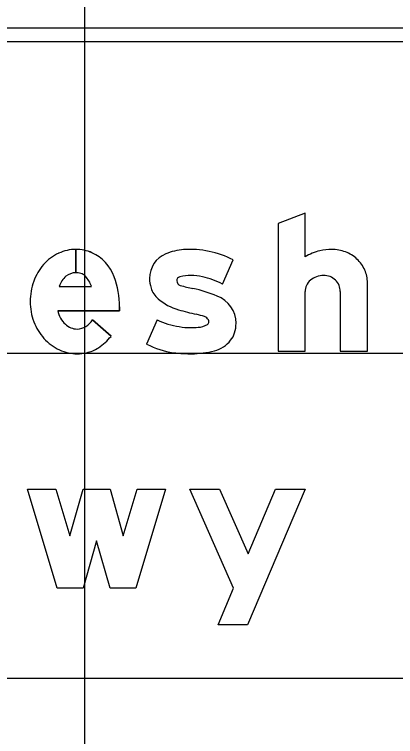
# Model space of a CAD drawing. Extents: x 1797809 to 2198143, y 249608 to 1237864.
# Drawn here: x 2195974.273 to 2195976.619, y 1237293.748 to 1237298.188 of the extents above; entities that cross this region are included whole.
import ezdxf

# ---------------------------------------------------------------- set-up
doc = ezdxf.new("R2010")
doc.units = 0
for name, color, linetype in [('GSBWFILL', 7, 'Continuous'), ('GSCOLORFILL', 7, 'Continuous'), ('GSOUTLINE', 7, 'Continuous'), ('GSSHT', 7, 'Continuous')]:
    doc.layers.add(name, color=color, linetype=linetype)

msp = doc.modelspace()

# ---------------------------------------------------------------- linework, layer by layer
at = {"layer": 'GSBWFILL'}
for p, q in [((2195974.6512, 1237296.7438), (2195974.6512, 1237296.6)), ((2195974.6513, 1237296.6), (2195974.6513, 1237296.7438)), ((2195975.5547, 1237296.5299), (2195975.6194, 1237296.6785)), ((2195974.5496, 1237296.5165), (2195974.747, 1237296.5165)), ((2195974.7536, 1237296.3101), (2195974.8677, 1237296.2091)), ((2195975.1518, 1237296.3101), (2195975.087, 1237296.1615)), ((2195975.087, 1237296.1615), (2195975.087, 1237296.1615))]:
    msp.add_line(p, q, dxfattribs=at)
for points in [[(2195976.062, 1237296.697), (2195976.062, 1237296.9667), (2195975.8954, 1237296.9024), (2195975.8954, 1237296.1188), (2195976.062, 1237296.1188), (2195976.062, 1237296.4843)], [(2195976.2787, 1237296.4843), (2195976.2787, 1237296.1188), (2195976.4454, 1237296.1188), (2195976.4454, 1237296.5391)], [(2195974.9204, 1237296.3903), (2195974.9204, 1237296.3665), (2195974.5401, 1237296.3665)]]:
    msp.add_lwpolyline(points, dxfattribs=at)
for points in [[(2195975.2037, 1237295.2688), (2195975.0204, 1237294.6604), (2195974.862, 1237294.6604), (2195974.7787, 1237294.9521), (2195974.6954, 1237294.6604), (2195974.537, 1237294.6604), (2195974.3537, 1237295.2688), (2195974.5278, 1237295.2688), (2195974.6141, 1237294.9825), (2195974.6959, 1237295.2688), (2195974.8616, 1237295.2688), (2195974.9434, 1237294.9825), (2195975.0296, 1237295.2688)], [(2195975.5359, 1237295.2688), (2195975.7118, 1237294.8707), (2195975.8809, 1237295.2688), (2195976.062, 1237295.2688), (2195975.7079, 1237294.4354), (2195975.5268, 1237294.4354), (2195975.6224, 1237294.6604), (2195975.3537, 1237295.2688)]]:
    msp.add_lwpolyline(points, close=True, dxfattribs=at)
for centre, major_axis, start_param, end_param in [((2195974.6682, 1237296.4611), (0, 0.2865), 0.44196, 0.851746), ((2195974.6512, 1237296.4969), (0, 0.2468), 0, 0.44196), ((2195974.6512, 1237296.4969), (0, 0.2468), 5.868518, 6.283016), ((2195974.645, 1237296.4871), (0, 0.2583), 5.061282, 5.861635), ((2195975.268, 1237296.5656), (0, 0.1633), 0.398006, 1.570796), ((2195975.3395, 1237296.3956), (0, 0.3477), 0.071378, 0.398007), ((2195975.3541, 1237296.1725), (0, 0.5713), 5.800291, 6.352301), ((2195976.2233, 1237296.4439), (0, 0.3001), 0.235088, 0.567132), ((2195976.2261, 1237296.4104), (0, 0.3334), 0, 0.219986), ((2195976.2261, 1237296.5091), (0, 0.2346), 5.914285, 6.283185), ((2195976.2318, 1237296.5238), (0, 0.219), 5.532258, 5.914285), ((2195976.2405, 1237296.5331), (0, 0.2062), 5.130076, 5.532258), ((2195974.6946, 1237296.438), (0, 0.3216), 0.851746, 1.222943), ((2195974.6512, 1237296.5034), (0, 0.0966), 0, 0.684319), ((2195974.6512, 1237296.488), (0, 0.112), 6.008019, 6.282813), ((2195974.6647, 1237296.5357), (0, 0.0625), 5.468651, 6.008019), ((2195975.3606, 1237296.2942), (0, 0.2892), 0, 0.239757), ((2195975.3606, 1237296.3096), (0, 0.2738), 6.027142, 6.283185), ((2195976.1764, 1237296.4525), (0, 0.1312), 0, 0.345704), ((2195976.1764, 1237296.4784), (0, 0.1053), 5.900624, 6.283185), ((2195976.254, 1237296.5391), (0, 0.1914), 4.712389, 5.130076), ((2195974.7361, 1237296.4229), (0, 0.3657), 1.222943, 1.570796), ((2195974.6748, 1237296.4784), (0, 0.1309), 0.703138, 1.275447), ((2195974.5902, 1237296.4654), (0, 0.165), 5.027692, 5.468651), ((2195974.3787, 1237296.3903), (0, 0.5417), 4.712389, 5.061282), ((2195975.2998, 1237296.5656), (0, 0.1951), 1.570796, 1.879779), ((2195975.2973, 1237296.5507), (0, 0.025), 0.21891, 1.570796), ((2195975.3015, 1237296.5507), (0, 0.0292), 1.570796, 2.88808), ((2195975.3413, 1237296.1293), (0, 0.4539), 5.793797, 6.086746), ((2195976.1622, 1237296.4779), (0, 0.1016), 0.715718, 1.126231), ((2195976.1708, 1237296.468), (0, 0.1147), 0.345704, 0.715718), ((2195976.1775, 1237296.4813), (0, 0.1022), 5.51227, 5.900624), ((2195976.1793, 1237296.4831), (0, 0.0996), 5.115435, 5.51227), ((2195975.2529, 1237296.5506), (0, 0.1458), 1.879779, 2.42566), ((2195975.4809, 1237297.1164), (0, 0.6226), 2.83708, 2.965597), ((2195975.1539, 1237295.5416), (0, 0.9862), 5.901211, 6.060377), ((2195976.1489, 1237296.4843), (0, 0.0868), 1.126231, 1.570796), ((2195976.1821, 1237296.4843), (0, 0.0966), 4.712389, 5.115435), ((2195975.4579, 1237296.2893), (0, 0.1792), 4.712389, 5.919951), ((2195974.7251, 1237296.4229), (0, 0.3548), 1.570796, 1.928626), ((2195975.3702, 1237296.6854), (0, 0.3246), 2.42566, 2.869403), ((2195974.7002, 1237296.4018), (0, 0.164), 1.788032, 2.378697), ((2195975.8399, 1237298.2991), (0, 2.0052), 2.860128, 2.916667), ((2195975.184, 1237295.4688), (0, 0.9001), 5.990951, 6.04928), ((2195975.4293, 1237296.2907), (0, 0.0424), 5.20773, 5.944931), ((2195974.6933, 1237296.4111), (0, 0.3208), 1.928626, 2.305123), ((2195974.6615, 1237296.3621), (0, 0.1084), 2.383204, 3.128268), ((2195974.6519, 1237296.3729), (0, 0.1196), 3.209537, 4.158837), ((2195975.3611, 1237296.7582), (0, 0.4946), 2.70455, 2.991718), ((2195975.4005, 1237296.3776), (0, 0.1129), 3.169414, 3.711965), ((2195975.4501, 1237296.2982), (0, 0.0193), 3.769232, 4.712389), ((2195975.4392, 1237296.2982), (0, 0.0302), 4.712389, 5.146352), ((2195975.4279, 1237296.2893), (0, 0.2092), 4.42655, 4.712389), ((2195975.3576, 1237296.6416), (0, 0.3791), 2.95481, 3.141593), ((2195975.3576, 1237296.7383), (0, 0.4758), 3.141593, 3.238422), ((2195975.5086, 1237296.2656), (0, 0.125), 4.009587, 4.42655), ((2195974.673, 1237296.3927), (0, 0.2935), 2.305123, 2.711411), ((2195974.6234, 1237296.4005), (0, 0.3104), 3.710413, 4.047817), ((2195975.4506, 1237296.3119), (0, 0.1992), 3.41426, 4.020407), ((2195974.6671, 1237296.3321), (0, 0.2292), 3.35931, 3.710413), ((2195975.3247, 1237296.6181), (0, 0.5147), 2.661561, 2.999689), ((2195974.66, 1237296.3643), (0, 0.2622), 2.711411, 3.141593), ((2195974.66, 1237296.3643), (0, 0.2622), 3.141593, 3.35931), ((2195975.3109, 1237296.521), (0, 0.4167), 2.999689, 3.056979), ((2195975.363, 1237297.1256), (0, 1.0235), 3.056204, 3.141593), ((2195975.363, 1237296.6687), (0, 0.5666), 3.141593, 3.39368)]:
    msp.add_ellipse(centre, major_axis=major_axis, ratio=0.999998, start_param=start_param, end_param=end_param, dxfattribs=at)
at = {"layer": 'GSCOLORFILL'}
for p, q in [((2195960.9556, 1237298.0217), (2195977.9639, 1237298.0217)), ((2195974.6512, 1237296.7438), (2195974.6512, 1237296.6)), ((2195974.6513, 1237296.6), (2195974.6513, 1237296.7438)), ((2195975.5547, 1237296.5299), (2195975.6194, 1237296.6785)), ((2195974.5496, 1237296.5165), (2195974.747, 1237296.5165)), ((2195974.7536, 1237296.3101), (2195974.8677, 1237296.2091)), ((2195975.1518, 1237296.3101), (2195975.087, 1237296.1615)), ((2195975.087, 1237296.1615), (2195975.087, 1237296.1615))]:
    msp.add_line(p, q, dxfattribs=at)
for points in [[(2195976.062, 1237296.697), (2195976.062, 1237296.9667), (2195975.8954, 1237296.9024), (2195975.8954, 1237296.1188), (2195976.062, 1237296.1188), (2195976.062, 1237296.4843)], [(2195976.2787, 1237296.4843), (2195976.2787, 1237296.1188), (2195976.4454, 1237296.1188), (2195976.4454, 1237296.5391)], [(2195974.9204, 1237296.3903), (2195974.9204, 1237296.3665), (2195974.5401, 1237296.3665)]]:
    msp.add_lwpolyline(points, dxfattribs=at)
for points in [[(2195975.2037, 1237295.2688), (2195975.0204, 1237294.6604), (2195974.862, 1237294.6604), (2195974.7787, 1237294.9521), (2195974.6954, 1237294.6604), (2195974.537, 1237294.6604), (2195974.3537, 1237295.2688), (2195974.5278, 1237295.2688), (2195974.6141, 1237294.9825), (2195974.6959, 1237295.2688), (2195974.8616, 1237295.2688), (2195974.9434, 1237294.9825), (2195975.0296, 1237295.2688)], [(2195975.5359, 1237295.2688), (2195975.7118, 1237294.8707), (2195975.8809, 1237295.2688), (2195976.062, 1237295.2688), (2195975.7079, 1237294.4354), (2195975.5268, 1237294.4354), (2195975.6224, 1237294.6604), (2195975.3537, 1237295.2688)]]:
    msp.add_lwpolyline(points, close=True, dxfattribs=at)
for centre, major_axis, start_param, end_param in [((2195974.6682, 1237296.4611), (0, 0.2865), 0.44196, 0.851746), ((2195974.6512, 1237296.4969), (0, 0.2468), 0, 0.44196), ((2195974.6512, 1237296.4969), (0, 0.2468), 5.868518, 6.283016), ((2195974.645, 1237296.4871), (0, 0.2583), 5.061282, 5.861635), ((2195975.268, 1237296.5656), (0, 0.1633), 0.398006, 1.570796), ((2195975.3395, 1237296.3956), (0, 0.3477), 0.071378, 0.398007), ((2195975.3541, 1237296.1725), (0, 0.5713), 5.800291, 6.352301), ((2195976.2233, 1237296.4439), (0, 0.3001), 0.235088, 0.567132), ((2195976.2261, 1237296.4104), (0, 0.3334), 0, 0.219986), ((2195976.2261, 1237296.5091), (0, 0.2346), 5.914285, 6.283185), ((2195976.2318, 1237296.5238), (0, 0.219), 5.532258, 5.914285), ((2195976.2405, 1237296.5331), (0, 0.2062), 5.130076, 5.532258), ((2195974.6946, 1237296.438), (0, 0.3216), 0.851746, 1.222943), ((2195974.6512, 1237296.5034), (0, 0.0966), 0, 0.684319), ((2195974.6512, 1237296.488), (0, 0.112), 6.008019, 6.282813), ((2195974.6647, 1237296.5357), (0, 0.0625), 5.468651, 6.008019), ((2195975.3606, 1237296.2942), (0, 0.2892), 0, 0.239757), ((2195975.3606, 1237296.3096), (0, 0.2738), 6.027142, 6.283185), ((2195976.1764, 1237296.4525), (0, 0.1312), 0, 0.345704), ((2195976.1764, 1237296.4784), (0, 0.1053), 5.900624, 6.283185), ((2195976.254, 1237296.5391), (0, 0.1914), 4.712389, 5.130076), ((2195974.7361, 1237296.4229), (0, 0.3657), 1.222943, 1.570796), ((2195974.6748, 1237296.4784), (0, 0.1309), 0.703138, 1.275447), ((2195974.5902, 1237296.4654), (0, 0.165), 5.027692, 5.468651), ((2195974.3787, 1237296.3903), (0, 0.5417), 4.712389, 5.061282), ((2195975.2998, 1237296.5656), (0, 0.1951), 1.570796, 1.879779), ((2195975.2973, 1237296.5507), (0, 0.025), 0.21891, 1.570796), ((2195975.3015, 1237296.5507), (0, 0.0292), 1.570796, 2.88808), ((2195975.3413, 1237296.1293), (0, 0.4539), 5.793797, 6.086746), ((2195976.1622, 1237296.4779), (0, 0.1016), 0.715718, 1.126231), ((2195976.1708, 1237296.468), (0, 0.1147), 0.345704, 0.715718), ((2195976.1775, 1237296.4813), (0, 0.1022), 5.51227, 5.900624), ((2195976.1793, 1237296.4831), (0, 0.0996), 5.115435, 5.51227), ((2195975.2529, 1237296.5506), (0, 0.1458), 1.879779, 2.42566), ((2195975.4809, 1237297.1164), (0, 0.6226), 2.83708, 2.965597), ((2195975.1539, 1237295.5416), (0, 0.9862), 5.901211, 6.060377), ((2195976.1489, 1237296.4843), (0, 0.0868), 1.126231, 1.570796), ((2195976.1821, 1237296.4843), (0, 0.0966), 4.712389, 5.115435), ((2195975.4579, 1237296.2893), (0, 0.1792), 4.712389, 5.919951), ((2195974.7251, 1237296.4229), (0, 0.3548), 1.570796, 1.928626), ((2195975.3702, 1237296.6854), (0, 0.3246), 2.42566, 2.869403), ((2195974.7002, 1237296.4018), (0, 0.164), 1.788032, 2.378697), ((2195975.8399, 1237298.2991), (0, 2.0052), 2.860128, 2.916667), ((2195975.184, 1237295.4688), (0, 0.9001), 5.990951, 6.04928), ((2195975.4293, 1237296.2907), (0, 0.0424), 5.20773, 5.944931), ((2195974.6933, 1237296.4111), (0, 0.3208), 1.928626, 2.305123), ((2195974.6615, 1237296.3621), (0, 0.1084), 2.383204, 3.128268), ((2195974.6519, 1237296.3729), (0, 0.1196), 3.209537, 4.158837), ((2195975.3611, 1237296.7582), (0, 0.4946), 2.70455, 2.991718), ((2195975.4005, 1237296.3776), (0, 0.1129), 3.169414, 3.711965), ((2195975.4501, 1237296.2982), (0, 0.0193), 3.769232, 4.712389), ((2195975.4392, 1237296.2982), (0, 0.0302), 4.712389, 5.146352), ((2195975.4279, 1237296.2893), (0, 0.2092), 4.42655, 4.712389), ((2195975.3576, 1237296.6416), (0, 0.3791), 2.95481, 3.141593), ((2195975.3576, 1237296.7383), (0, 0.4758), 3.141593, 3.238422), ((2195975.5086, 1237296.2656), (0, 0.125), 4.009587, 4.42655), ((2195974.673, 1237296.3927), (0, 0.2935), 2.305123, 2.711411), ((2195974.6234, 1237296.4005), (0, 0.3104), 3.710413, 4.047817), ((2195975.4506, 1237296.3119), (0, 0.1992), 3.41426, 4.020407), ((2195974.6671, 1237296.3321), (0, 0.2292), 3.35931, 3.710413), ((2195975.3247, 1237296.6181), (0, 0.5147), 2.661561, 2.999689), ((2195974.66, 1237296.3643), (0, 0.2622), 2.711411, 3.141593), ((2195974.66, 1237296.3643), (0, 0.2622), 3.141593, 3.35931), ((2195975.3109, 1237296.521), (0, 0.4167), 2.999689, 3.056979), ((2195975.363, 1237297.1256), (0, 1.0235), 3.056204, 3.141593), ((2195975.363, 1237296.6687), (0, 0.5666), 3.141593, 3.39368)]:
    msp.add_ellipse(centre, major_axis=major_axis, ratio=0.999998, start_param=start_param, end_param=end_param, dxfattribs=at)
at = {"layer": 'GSOUTLINE'}
for p, q in [((2195975.5547, 1237296.5299), (2195975.6194, 1237296.6785)), ((2195974.5496, 1237296.5165), (2195974.747, 1237296.5165)), ((2195974.8677, 1237296.2091), (2195974.7536, 1237296.3101)), ((2195975.1518, 1237296.3101), (2195975.087, 1237296.1615)), ((2195975.087, 1237296.1615), (2195975.087, 1237296.1615))]:
    msp.add_line(p, q, dxfattribs=at)
for points in [[(2195976.062, 1237296.697), (2195976.062, 1237296.9667), (2195975.8954, 1237296.9024), (2195975.8954, 1237296.1188), (2195976.062, 1237296.1188), (2195976.062, 1237296.4843)], [(2195976.2787, 1237296.4843), (2195976.2787, 1237296.1188), (2195976.4454, 1237296.1188), (2195976.4454, 1237296.5391)], [(2195974.5401, 1237296.3665), (2195974.9204, 1237296.3665), (2195974.9204, 1237296.3903)]]:
    msp.add_lwpolyline(points, dxfattribs=at)
for points in [[(2195975.2037, 1237295.2688), (2195975.0204, 1237294.6604), (2195974.862, 1237294.6604), (2195974.7787, 1237294.9521), (2195974.6954, 1237294.6604), (2195974.537, 1237294.6604), (2195974.3537, 1237295.2688), (2195974.5278, 1237295.2688), (2195974.6141, 1237294.9825), (2195974.6959, 1237295.2688), (2195974.8616, 1237295.2688), (2195974.9434, 1237294.9825), (2195975.0296, 1237295.2688)], [(2195975.5359, 1237295.2688), (2195975.7118, 1237294.8707), (2195975.8809, 1237295.2688), (2195976.062, 1237295.2688), (2195975.7079, 1237294.4354), (2195975.5268, 1237294.4354), (2195975.6224, 1237294.6604), (2195975.3537, 1237295.2688)]]:
    msp.add_lwpolyline(points, close=True, dxfattribs=at)
for centre, major_axis, start_param, end_param in [((2195974.6682, 1237296.4611), (0, 0.2865), 0.44196, 0.851746), ((2195974.6512, 1237296.4969), (0, 0.2468), 0, 0.44196), ((2195974.6512, 1237296.4969), (0, 0.2468), 5.868518, 6.283185), ((2195974.645, 1237296.4871), (0, 0.2583), 5.061282, 5.861635), ((2195975.268, 1237296.5656), (0, 0.1633), 0.398006, 1.570796), ((2195975.3395, 1237296.3956), (0, 0.3477), 0.071378, 0.398007), ((2195975.3541, 1237296.1725), (0, 0.5713), 5.800291, 6.352301), ((2195976.2233, 1237296.4439), (0, 0.3001), 0.235088, 0.567132), ((2195976.2261, 1237296.4104), (0, 0.3334), 0, 0.219986), ((2195976.2261, 1237296.5091), (0, 0.2346), 5.914285, 6.283185), ((2195976.2318, 1237296.5238), (0, 0.219), 5.532258, 5.914285), ((2195976.2405, 1237296.5331), (0, 0.2062), 5.130076, 5.532258), ((2195974.6946, 1237296.438), (0, 0.3216), 0.851746, 1.222943), ((2195974.6512, 1237296.5034), (0, 0.0966), 0, 0.684319), ((2195974.6512, 1237296.488), (0, 0.112), 6.008019, 6.283185), ((2195974.6647, 1237296.5357), (0, 0.0625), 5.468651, 6.008019), ((2195975.3606, 1237296.2942), (0, 0.2892), 0, 0.239757), ((2195975.3606, 1237296.3096), (0, 0.2738), 6.027142, 6.283185), ((2195976.1764, 1237296.4525), (0, 0.1312), 0, 0.345704), ((2195976.1764, 1237296.4784), (0, 0.1053), 5.900624, 6.283185), ((2195976.254, 1237296.5391), (0, 0.1914), 4.712389, 5.130076), ((2195974.7361, 1237296.4229), (0, 0.3657), 1.222943, 1.570796), ((2195974.6748, 1237296.4784), (0, 0.1309), 0.703138, 1.275447), ((2195974.5902, 1237296.4654), (0, 0.165), 5.027692, 5.468651), ((2195974.3787, 1237296.3903), (0, 0.5417), 4.712389, 5.061282), ((2195975.2998, 1237296.5656), (0, 0.1951), 1.570796, 1.879779), ((2195975.2973, 1237296.5507), (0, 0.025), 0.21891, 1.570796), ((2195975.3015, 1237296.5507), (0, 0.0292), 1.570796, 2.88808), ((2195975.3413, 1237296.1293), (0, 0.4539), 5.793797, 6.086746), ((2195976.1622, 1237296.4779), (0, 0.1016), 0.715718, 1.126231), ((2195976.1708, 1237296.468), (0, 0.1147), 0.345704, 0.715718), ((2195976.1775, 1237296.4813), (0, 0.1022), 5.51227, 5.900624), ((2195976.1793, 1237296.4831), (0, 0.0996), 5.115435, 5.51227), ((2195975.2529, 1237296.5506), (0, 0.1458), 1.879779, 2.42566), ((2195975.4809, 1237297.1164), (0, 0.6226), 2.83708, 2.965597), ((2195975.1539, 1237295.5416), (0, 0.9862), 5.901211, 6.060377), ((2195976.1489, 1237296.4843), (0, 0.0868), 1.126231, 1.570796), ((2195976.1821, 1237296.4843), (0, 0.0966), 4.712389, 5.115435), ((2195975.4579, 1237296.2893), (0, 0.1792), 4.712389, 5.919951), ((2195974.7251, 1237296.4229), (0, 0.3548), 1.570796, 1.928626), ((2195975.3702, 1237296.6854), (0, 0.3246), 2.42566, 2.869403), ((2195974.7002, 1237296.4018), (0, 0.164), 1.788032, 2.378697), ((2195975.8399, 1237298.2991), (0, 2.0052), 2.860128, 2.916667), ((2195975.184, 1237295.4688), (0, 0.9001), 5.990951, 6.04928), ((2195975.4293, 1237296.2907), (0, 0.0424), 5.20773, 5.944931), ((2195974.6933, 1237296.4111), (0, 0.3208), 1.928626, 2.305123), ((2195974.6615, 1237296.3621), (0, 0.1084), 2.383204, 3.128268), ((2195974.6519, 1237296.3729), (0, 0.1196), 3.209537, 4.158837), ((2195975.3611, 1237296.7582), (0, 0.4946), 2.70455, 2.991718), ((2195975.4005, 1237296.3776), (0, 0.1129), 3.169414, 3.711965), ((2195975.4501, 1237296.2982), (0, 0.0193), 3.769232, 4.712389), ((2195975.4392, 1237296.2982), (0, 0.0302), 4.712389, 5.146352), ((2195975.4279, 1237296.2893), (0, 0.2092), 4.42655, 4.712389), ((2195975.3576, 1237296.6416), (0, 0.3791), 2.95481, 3.141593), ((2195975.3576, 1237296.7383), (0, 0.4758), 3.141593, 3.238422), ((2195975.5086, 1237296.2656), (0, 0.125), 4.009587, 4.42655), ((2195974.673, 1237296.3927), (0, 0.2935), 2.305123, 2.711411), ((2195974.6234, 1237296.4005), (0, 0.3104), 3.710413, 4.047817), ((2195975.4506, 1237296.3119), (0, 0.1992), 3.41426, 4.020407), ((2195974.6671, 1237296.3321), (0, 0.2292), 3.35931, 3.710413), ((2195975.3247, 1237296.6181), (0, 0.5147), 2.661561, 2.999689), ((2195974.66, 1237296.3643), (0, 0.2622), 2.711411, 3.141593), ((2195974.66, 1237296.3643), (0, 0.2622), 3.141593, 3.35931), ((2195975.3109, 1237296.521), (0, 0.4167), 2.999689, 3.056979), ((2195975.363, 1237297.1256), (0, 1.0235), 3.056204, 3.141593), ((2195975.363, 1237296.6687), (0, 0.5666), 3.141593, 3.39368)]:
    msp.add_ellipse(centre, major_axis=major_axis, ratio=0.999998, start_param=start_param, end_param=end_param, dxfattribs=at)
at = {"layer": 'GSSHT'}
for p, q in [((2195974.7065, 1237258.1062), (2195974.7065, 1237318.1062)), ((2195924.7065, 1237298.1062), (2196054.7065, 1237298.1062)), ((2195924.7065, 1237296.1062), (2196054.7065, 1237296.1062)), ((2195924.7065, 1237294.1062), (2196054.7065, 1237294.1062))]:
    msp.add_line(p, q, dxfattribs=at)

doc.saveas('drawing.dxf')
